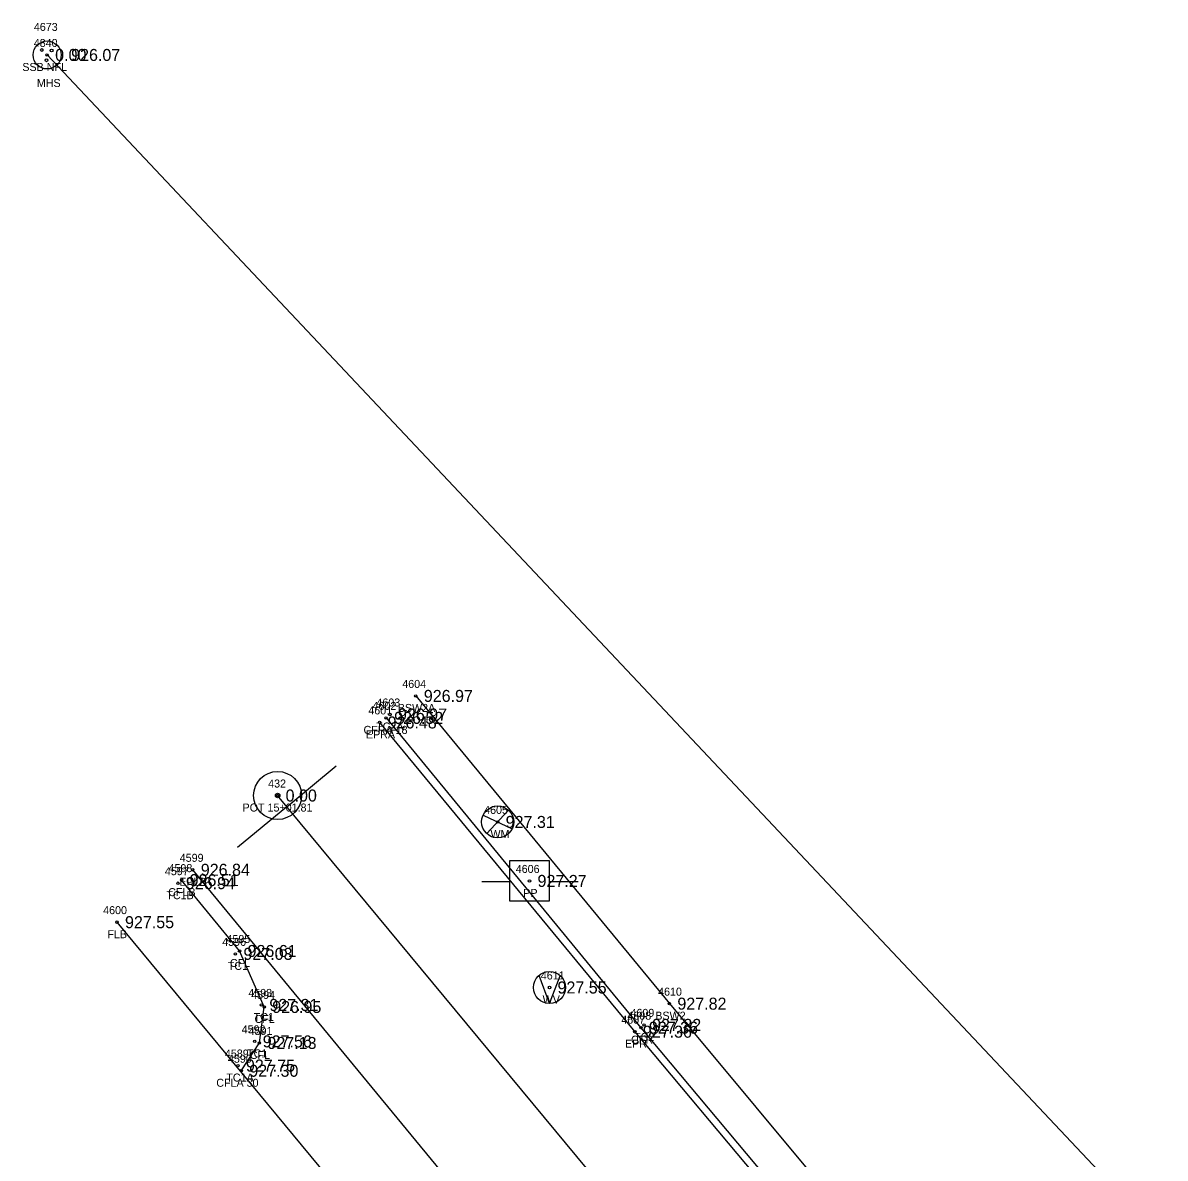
# Model space of a CAD drawing. Extents: x 1575382 to 1578175, y 1099175 to 1101955.
# Drawn here: x 1576211.5 to 1576354.3, y 1100177.9 to 1100319.8 of the extents above; entities that cross this region are included whole.
import ezdxf

# ---------------------------------------------------------------- set-up
doc = ezdxf.new("R2010")
doc.units = 0
for name, color, linetype in [('RD_EX_Conc', 7, 'Continuous'), ('RD_EX_Conc_txCode', 7, 'Continuous'), ('RD_EX_DR_Inlet', 7, 'Continuous'), ('RD_EX_Fence_Other', 7, 'Continuous'), ('RD_EX_Fence_Other_txCode', 7, 'Continuous'), ('RD_EX_Road', 7, 'Continuous'), ('RD_EX_Road_txCode', 7, 'Continuous'), ('RD_EX_TX_Conc_ELEV', 7, 'Continuous'), ('RD_EX_TX_Fence_Other_ELEV', 7, 'Continuous'), ('RD_EX_TX_Road_ELEV', 7, 'Continuous'), ('RD_EX_TX_UT_ELEV', 7, 'Continuous'), ('RD_EX_UT', 7, 'Continuous'), ('RD_EX_UT_txCode', 7, 'Continuous'), ('RD_HC_Cl', 7, 'Continuous'), ('RD_HC_Data', 7, 'Continuous'), ('RD_HC_Data_Tic', 7, 'Continuous'), ('RD_HC_Survey_ELEV', 7, 'Continuous'), ('RD_HC_txCode', 7, 'Continuous'), ('RD_SMD_Locator', 7, 'Continuous')]:
    doc.layers.add(name, color=color, linetype=linetype)

msp = doc.modelspace()

# ---------------------------------------------------------------- linework, layer by layer
at = {"layer": 'RD_EX_Conc'}
for points in [[(1576260.63, 1100235.68), (1576292.32, 1100197.24), (1576324.7, 1100158.41), (1576356.89, 1100119.84), (1576388.53, 1100081.75), (1576417.29, 1100048.58), (1576453.09, 1100005.48), (1576485.23, 1099966.78), (1576516.75, 1099929.08), (1576537.53, 1099904.47)], [(1576256.92, 1100232.94), (1576288.76, 1100194.24), (1576321.1, 1100155.62), (1576353.2, 1100116.85), (1576384.81, 1100078.92)], [(1576238.82, 1100188.86), (1576241.09, 1100192.33), (1576241.69, 1100196.83), (1576238.6, 1100203.82), (1576231.36, 1100212.67)]]:
    msp.add_lwpolyline(points, dxfattribs=at)
at = {"layer": 'RD_EX_DR_Inlet'}
for centre, radius in [((1576214.56, 1100315.75), 1.75), ((1576213.89, 1100316.37), 0.175), ((1576215.12, 1100316.3), 0.175), ((1576214.47, 1100315.08), 0.175)]:
    msp.add_circle(centre, radius, dxfattribs=at)
at = {"layer": 'RD_EX_Fence_Other'}
msp.add_lwpolyline([(1576240.98, 1100106.53), (1576279, 1100140.16), (1576223.29, 1100207.42)], dxfattribs=at)
at = {"layer": 'RD_EX_Road'}
for points in [[(1576256.11, 1100232.37), (1576288, 1100193.74), (1576320.42, 1100155.1), (1576352.59, 1100116.23), (1576384.18, 1100078.33), (1576416.49, 1100039.38), (1576447.98, 1100001.18), (1576479.99, 1099962.6), (1576511.56, 1099924.96), (1576536.28, 1099895.31), (1576544.58, 1099889.25), (1576552.5, 1099886.45), (1576559.41, 1099885.67), (1576563.94, 1099885.9), (1576563.8, 1099887.09)], [(1576526.76, 1099857.36), (1576527.6, 1099858), (1576488.54, 1099905.39), (1576460.88, 1099939.06), (1576418.27, 1099989.97), (1576392.95, 1100020.59), (1576359.55, 1100060.38), (1576328.02, 1100097.72), (1576316.02, 1100112.1), (1576316.51, 1100112.71), (1576297.48, 1100135.6), (1576269.79, 1100169.04), (1576232.76, 1100213.96)]]:
    msp.add_lwpolyline(points, dxfattribs=at)
at = {"layer": 'RD_EX_UT'}
for p, q in [((1576269.03, 1100220.77), (1576272.66, 1100219.06)), ((1576269.51, 1100218.48), (1576272.18, 1100221.38)), ((1576277.33, 1100215.08), (1576272.33, 1100215.08)), ((1576272.33, 1100215.08), (1576272.33, 1100210.08)), ((1576277.33, 1100210.08), (1576277.33, 1100215.08)), ((1576268.9, 1100212.51), (1576272.37, 1100212.51)), ((1576277.26, 1100212.51), (1576280.9, 1100212.51)), ((1576272.33, 1100210.08), (1576277.33, 1100210.08)), ((1576277.34, 1100197.27), (1576276.04, 1100200.75)), ((1576277.34, 1100197.27), (1576278.66, 1100200.71))]:
    msp.add_line(p, q, dxfattribs=at)
msp.add_lwpolyline([(1576420.44, 1100010.19), (1576451.56, 1100064.3), (1576214.56, 1100315.75)], dxfattribs=at)
for centre in [(1576270.86, 1100219.94), (1576277.34, 1100199.26)]:
    msp.add_circle(centre, 2, dxfattribs=at)
at = {"layer": 'RD_HC_Cl'}
msp.add_line((1576563.81, 1099837.07), (1576243.36, 1100223.24), dxfattribs=at)
at = {"layer": 'RD_HC_Data'}
for radius in [3, 0.282]:
    msp.add_circle((1576243.36, 1100223.24), radius, dxfattribs=at)
at = {"layer": 'RD_HC_Data_Tic'}
for q in [(1576250.67, 1100226.95), (1576238.36, 1100216.74)]:
    msp.add_line((1576244.52, 1100221.84), q, dxfattribs=at)
at = {"layer": 'RD_SMD_Locator'}
for centre, radius in [((1576214.56, 1100315.75), 0.15), ((1576214.56, 1100315.75), 0.001), ((1576260.63, 1100235.68), 0.15), ((1576257.4, 1100233.36), 0.15), ((1576256.11, 1100232.37), 0.15), ((1576256.92, 1100232.94), 0.15), ((1576243.36, 1100223.24), 0.15), ((1576270.86, 1100219.94), 0.15), ((1576232.76, 1100213.96), 0.15), ((1576230.9, 1100212.29), 0.15), ((1576231.36, 1100212.67), 0.15), ((1576274.84, 1100212.57), 0.15), ((1576223.29, 1100207.42), 0.15), ((1576238.09, 1100203.46), 0.15), ((1576238.6, 1100203.82), 0.15), ((1576277.34, 1100199.26), 0.15), ((1576241.33, 1100197.08), 0.15), ((1576241.69, 1100196.83), 0.15), ((1576292.32, 1100197.24), 0.15), ((1576289.16, 1100194.59), 0.15), ((1576288, 1100193.74), 0.15), ((1576288.76, 1100194.24), 0.15), ((1576240.5, 1100192.53), 0.15), ((1576241.09, 1100192.33), 0.15), ((1576238.4, 1100189.51), 0.15), ((1576238.82, 1100188.86), 0.15)]:
    msp.add_circle(centre, radius, dxfattribs=at)

# ---------------------------------------------------------------- texts
at = {"layer": 'RD_EX_Conc_txCode'}
for s, p in [('4604', (1576258.94, 1100236.68)), ('4602', (1576255.22, 1100233.94)), ('4603', (1576255.71, 1100234.36)), ('BSW2A', (1576258.38, 1100233.68)), ('CFRA 18', (1576254.1, 1100230.94)), ('TC2A', (1576255.67, 1100231.36)), ('4598', (1576229.73, 1100213.67)), ('4597', (1576229.27, 1100213.29)), ('TC1B', (1576229.46, 1100210.29)), ('CFLB', (1576229.69, 1100210.67)), ('4596', (1576236.44, 1100204.46)), ('4595', (1576236.97, 1100204.82)), ('TC1', (1576237.13, 1100201.46)), ('CFL', (1576237.4, 1100201.82)), ('4593', (1576239.7, 1100198.08)), ('4594', (1576240.06, 1100197.83)), ('4610', (1576290.91, 1100198.24)), ('TC1', (1576240.37, 1100195.08)), ('4608', (1576287.07, 1100195.24)), ('4609', (1576287.46, 1100195.59)), ('BSW2', (1576290.56, 1100195.24)), ('CFL', (1576240.48, 1100194.83)), ('4592', (1576238.87, 1100193.53)), ('4591', (1576239.74, 1100193.33)), ('CFR', (1576287.53, 1100192.24)), ('TC2', (1576287.91, 1100192.59)), ('4589', (1576236.77, 1100190.51)), ('4590', (1576237.15, 1100189.86)), ('TC1', (1576239.54, 1100190.53)), ('CFL', (1576239.89, 1100190.33)), ('CFLA 30', (1576235.7, 1100186.86)), ('TC1A', (1576236.95, 1100187.51))]:
    msp.add_text(s, height=1, dxfattribs=at).set_placement(p)
at = {"layer": 'RD_EX_Fence_Other_txCode'}
for s, p in [('4600', (1576221.56, 1100208.42)), ('FLB', (1576222.09, 1100205.42))]:
    msp.add_text(s, height=1, dxfattribs=at).set_placement(p)
at = {"layer": 'RD_EX_Road_txCode'}
for s, p in [('4601', (1576254.7, 1100233.37)), ('EPRA', (1576254.4, 1100230.37)), ('4599', (1576231.13, 1100214.96)), ('EPLB', (1576231.08, 1100211.96)), ('4607', (1576286.31, 1100194.74)), ('EPR', (1576286.77, 1100191.74))]:
    msp.add_text(s, height=1, dxfattribs=at).set_placement(p)
at = {"layer": 'RD_EX_TX_Conc_ELEV'}
for s, p in [('926.97', (1576261.63, 1100234.93)), ('926.52', (1576257.92, 1100232.19)), ('926.97', (1576258.4, 1100232.61)), ('926.51', (1576232.36, 1100211.92)), ('926.94', (1576231.9, 1100211.54)), ('926.61', (1576239.6, 1100203.07)), ('927.03', (1576239.09, 1100202.71)), ('927.31', (1576242.33, 1100196.33)), ('926.95', (1576242.69, 1100196.08)), ('927.82', (1576293.32, 1100196.49)), ('927.36', (1576289.76, 1100193.49)), ('927.82', (1576290.16, 1100193.84)), ('927.56', (1576241.5, 1100191.78)), ('927.13', (1576242.09, 1100191.58)), ('927.75', (1576239.4, 1100188.76)), ('927.30', (1576239.82, 1100188.11))]:
    msp.add_text(s, height=1.5, dxfattribs=at).set_placement(p)
at = {"layer": 'RD_EX_TX_Fence_Other_ELEV'}
msp.add_text('927.55', height=1.5, dxfattribs=at).set_placement((1576224.29, 1100206.67))
at = {"layer": 'RD_EX_TX_Road_ELEV'}
for s, p in [('926.48', (1576257.11, 1100231.62)), ('926.84', (1576233.76, 1100213.21)), ('927.36', (1576289, 1100192.99))]:
    msp.add_text(s, height=1.5, dxfattribs=at).set_placement(p)
at = {"layer": 'RD_EX_TX_UT_ELEV'}
for s, p in [('0.00', (1576215.56, 1100315)), ('926.07', (1576217.56, 1100315)), ('927.31', (1576271.86, 1100219.19)), ('927.55', (1576278.34, 1100198.51))]:
    msp.add_text(s, height=1.5, dxfattribs=at).set_placement(p)
at = {"layer": 'RD_EX_UT_txCode'}
for s, p in [('4673', (1576212.9, 1100318.75)), ('4840', (1576212.89, 1100316.75)), ('SSB NFL', (1576211.46, 1100313.75)), ('MHS', (1576213.27, 1100311.75)), ('4605', (1576269.17, 1100220.94)), ('WM', (1576269.96, 1100217.94)), ('4606', (1576273.12, 1100213.57)), ('PP', (1576274.06, 1100210.57)), ('4611', (1576276.25, 1100200.26)), ('WV', (1576276.48, 1100197.26))]:
    msp.add_text(s, height=1, dxfattribs=at).set_placement(p)
at = {"layer": 'RD_HC_Survey_ELEV'}
for s, p in [('0.00', (1576244.36, 1100222.49)), ('927.27', (1576275.84, 1100211.82))]:
    msp.add_text(s, height=1.5, dxfattribs=at).set_placement(p)
at = {"layer": 'RD_HC_txCode'}
for s, p in [('432', (1576242.18, 1100224.24)), ('POT 15+01.81', (1576238.98, 1100221.24))]:
    msp.add_text(s, height=1, dxfattribs=at).set_placement(p)

doc.saveas('drawing.dxf')
